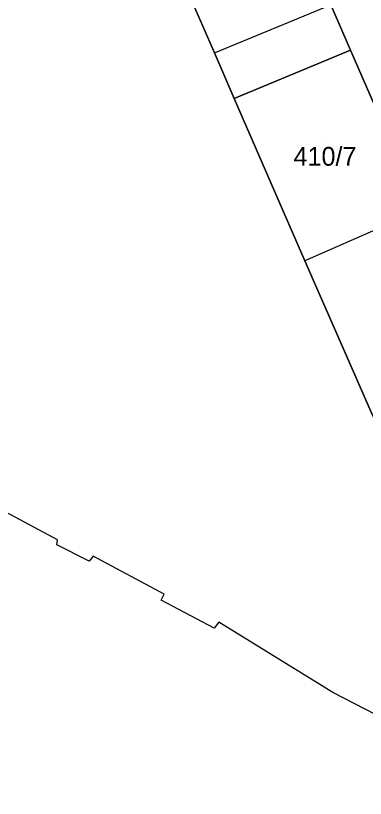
# Model space of a CAD drawing. Extents: x -264070 to -262271, y -1238894 to -1238141.
# Drawn here: x -263794.2 to -263757, y -1238773 to -1238689.6 of the extents above; entities that cross this region are included whole.
import ezdxf

# ---------------------------------------------------------------- set-up
doc = ezdxf.new("R2010")
doc.units = 0
for name, color, linetype in [('body_kn', 7, 'Continuous'), ('katuz_linie', 7, 'Continuous'), ('kladpar_druhypozemkov', 7, 'Continuous'), ('kladpar_hranice', 7, 'Continuous'), ('kladpar_parcelnecisla', 7, 'Continuous'), ('kladpar_plochy', 7, 'Continuous'), ('zappar_hrandruhpozemk', 7, 'Continuous'), ('zuob_linie', 7, 'Continuous'), ('zuob_plochy', 7, 'Continuous')]:
    doc.layers.add(name, color=color, linetype=linetype)

msp = doc.modelspace()

# ---------------------------------------------------------------- linework, layer by layer
at = {"layer": 'body_kn'}
for p, q in [((-263773.07, -1238693.59), (-263773.07, -1238693.59)), ((-263773.07, -1238693.59), (-263773.07, -1238693.59)), ((-263758.57, -1238693.32), (-263758.57, -1238693.32)), ((-263770.95, -1238698.48), (-263770.95, -1238698.48)), ((-263763.42, -1238715.75), (-263763.42, -1238715.75)), ((-263789.78, -1238745.48), (-263789.78, -1238745.48)), ((-263789.85, -1238746), (-263789.85, -1238746)), ((-263785.96, -1238747.21), (-263785.96, -1238747.21)), ((-263786.42, -1238747.77), (-263786.42, -1238747.77)), ((-263778.43, -1238751.26), (-263778.43, -1238751.26)), ((-263778.74, -1238751.92), (-263778.74, -1238751.92)), ((-263773.1, -1238754.88), (-263773.1, -1238754.88)), ((-263772.58, -1238754.25), (-263772.58, -1238754.25)), ((-263760.47, -1238761.75), (-263760.47, -1238761.75))]:
    msp.add_line(p, q, dxfattribs=at)
at = {"layer": 'katuz_linie'}
msp.add_lwpolyline([(-263738.54, -1238773.02), (-263760.47, -1238761.75), (-263772.58, -1238754.25), (-263773.1, -1238754.88), (-263778.74, -1238751.92), (-263778.43, -1238751.26), (-263785.96, -1238747.21), (-263786.42, -1238747.77), (-263789.85, -1238746), (-263789.78, -1238745.48), (-263823.96, -1238727.21)], dxfattribs=at)
at = {"layer": 'kladpar_druhypozemkov'}
msp.add_line((-263761.53, -1238702.69), (-263761.53, -1238702.69), dxfattribs=at)
at = {"layer": 'kladpar_hranice'}
for points in [[(-263780.21, -1238643.74), (-263774.94, -1238655.83), (-263773.14, -1238659.96), (-263765.71, -1238676.96), (-263760.67, -1238688.49), (-263758.57, -1238693.32), (-263770.95, -1238698.48), (-263773.07, -1238693.59), (-263778.04, -1238682.19), (-263785.41, -1238665.28), (-263787.2, -1238661.17), (-263792.5, -1238649.01), (-263780.21, -1238643.74)], [(-263778.04, -1238682.19), (-263773.07, -1238693.59), (-263770.95, -1238698.48), (-263763.42, -1238715.75), (-263756.24, -1238732.22), (-263754.49, -1238736.24), (-263749.07, -1238748.68), (-263741.89, -1238765.38), (-263739.78, -1238770.19), (-263738.54, -1238773.02), (-263760.47, -1238761.75), (-263772.58, -1238754.25), (-263773.1, -1238754.88), (-263778.74, -1238751.92), (-263778.43, -1238751.26), (-263785.96, -1238747.21), (-263786.42, -1238747.77), (-263789.85, -1238746), (-263789.78, -1238745.48), (-263823.96, -1238727.21)], [(-263751.14, -1238710.33), (-263758.57, -1238693.32), (-263760.67, -1238688.49)], [(-263751.14, -1238710.33), (-263743.89, -1238726.84), (-263756.24, -1238732.22), (-263763.42, -1238715.75), (-263770.95, -1238698.48), (-263758.57, -1238693.32), (-263751.14, -1238710.33)]]:
    msp.add_lwpolyline(points, dxfattribs=at)
at = {"layer": 'kladpar_plochy'}
for points in [[(-263780.21, -1238643.74), (-263774.94, -1238655.83), (-263773.14, -1238659.96), (-263765.71, -1238676.96), (-263760.67, -1238688.49), (-263758.57, -1238693.32), (-263770.95, -1238698.48), (-263773.07, -1238693.59), (-263778.04, -1238682.19), (-263785.41, -1238665.28), (-263787.2, -1238661.17), (-263792.5, -1238649.01)], [(-263751.14, -1238710.33), (-263743.89, -1238726.84), (-263756.24, -1238732.22), (-263763.42, -1238715.75), (-263770.95, -1238698.48), (-263758.57, -1238693.32)]]:
    msp.add_lwpolyline(points, close=True, dxfattribs=at)
for points in [[(-263778.04, -1238682.19), (-263773.07, -1238693.59), (-263770.95, -1238698.48), (-263763.42, -1238715.75), (-263756.24, -1238732.22), (-263754.49, -1238736.24), (-263749.07, -1238748.68), (-263741.89, -1238765.38), (-263739.78, -1238770.19), (-263738.54, -1238773.02), (-263760.47, -1238761.75), (-263772.58, -1238754.25), (-263773.1, -1238754.88), (-263778.74, -1238751.92), (-263778.43, -1238751.26), (-263785.96, -1238747.21), (-263786.42, -1238747.77), (-263789.85, -1238746), (-263789.78, -1238745.48), (-263823.96, -1238727.21)], [(-263751.14, -1238710.33), (-263758.57, -1238693.32), (-263760.67, -1238688.49)]]:
    msp.add_lwpolyline(points, dxfattribs=at)
at = {"layer": 'zappar_hrandruhpozemk'}
for p, q in [((-263773.07, -1238693.59), (-263760.67, -1238688.49)), ((-263751.14, -1238710.33), (-263763.42, -1238715.75))]:
    msp.add_line(p, q, dxfattribs=at)
at = {"layer": 'zuob_linie'}
msp.add_lwpolyline([(-263738.54, -1238773.02), (-263760.47, -1238761.75), (-263772.58, -1238754.25), (-263773.1, -1238754.88), (-263778.74, -1238751.92), (-263778.43, -1238751.26), (-263785.96, -1238747.21), (-263786.42, -1238747.77), (-263789.85, -1238746), (-263789.78, -1238745.48), (-263823.96, -1238727.21)], dxfattribs=at)
at = {"layer": 'zuob_plochy'}
msp.add_lwpolyline([(-263738.54, -1238773.02), (-263760.47, -1238761.75), (-263772.58, -1238754.25), (-263773.1, -1238754.88), (-263778.74, -1238751.92), (-263778.43, -1238751.26), (-263785.96, -1238747.21), (-263786.42, -1238747.77), (-263789.85, -1238746), (-263789.78, -1238745.48), (-263823.96, -1238727.21)], dxfattribs=at)

# ---------------------------------------------------------------- texts
at = {"layer": 'kladpar_parcelnecisla'}
msp.add_text('410/7', height=2, dxfattribs=at).set_placement((-263764.634, -1238705.63))

doc.saveas('drawing.dxf')
